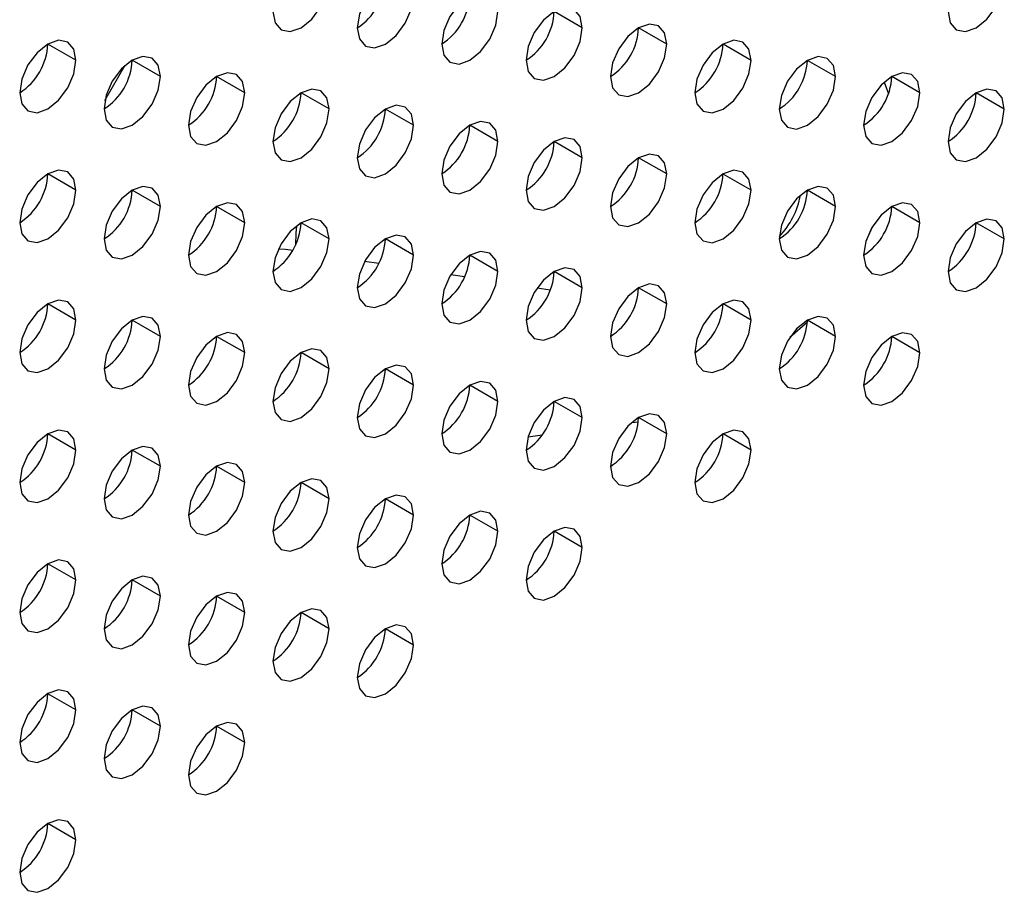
# Model space of a CAD drawing. Header units: millimetres. Extents: x 0 to 1118, y 0 to 864.
# Tile 318 of 397: x 995.98 to 998.45, y 703.42 to 705.61. Entities that reach past the tile are written whole.
import ezdxf

# ---------------------------------------------------------------- set-up
doc = ezdxf.new("R2010")
doc.units = ezdxf.units.MM

msp = doc.modelspace()

# ---------------------------------------------------------------- linework, layer by layer
at = {"color": 7, "linetype": 'Continuous', "lineweight": 25}
for p, q in [((997.3937, 705.5929), (997.323, 705.6338)), ((997.6058, 705.5521), (997.5351, 705.5929)), ((996.1209, 705.5114), (996.0502, 705.5522)), ((997.818, 705.5112), (997.7473, 705.5521)), ((996.1938, 705.4102), (996.245, 705.4989)), ((996.3331, 705.4706), (996.2623, 705.5114)), ((998.0301, 705.4704), (997.9594, 705.5112)), ((996.5452, 705.4297), (996.4745, 705.4705)), ((998.2422, 705.4295), (998.1715, 705.4704)), ((996.7573, 705.3889), (996.6866, 705.4297)), ((998.4544, 705.3887), (998.3837, 705.4295)), ((996.9694, 705.348), (996.8987, 705.3888)), ((997.1816, 705.3072), (997.1109, 705.348)), ((997.3937, 705.2663), (997.323, 705.3071)), ((997.6058, 705.2255), (997.5351, 705.2663)), ((996.1209, 705.1848), (996.0502, 705.2256)), ((997.818, 705.1846), (997.7473, 705.2254)), ((996.3331, 705.1439), (996.2623, 705.1848)), ((998.0301, 705.1438), (997.9594, 705.1846)), ((996.5452, 705.1031), (996.4745, 705.1439)), ((998.2422, 705.1029), (998.1715, 705.1438)), ((996.7573, 705.0622), (996.6866, 705.1031)), ((998.4544, 705.0621), (998.3837, 705.1029)), ((996.9694, 705.0214), (996.8987, 705.0622)), ((997.1816, 704.9806), (997.1109, 705.0214)), ((997.3937, 704.9397), (997.323, 704.9805)), ((997.6058, 704.8989), (997.5351, 704.9397)), ((996.1209, 704.8582), (996.0502, 704.899)), ((997.818, 704.858), (997.7473, 704.8988)), ((996.3331, 704.8173), (996.2623, 704.8581)), ((998.0301, 704.8172), (997.9594, 704.858)), ((996.5452, 704.7765), (996.4745, 704.8173)), ((998.2422, 704.7763), (998.1715, 704.8171)), ((996.7573, 704.7356), (996.6866, 704.7764)), ((996.9694, 704.6948), (996.8987, 704.7356)), ((997.1816, 704.6539), (997.1109, 704.6948)), ((997.3937, 704.6131), (997.323, 704.6539)), ((997.5179, 704.6006), (997.5346, 704.6029)), ((997.6058, 704.5722), (997.5351, 704.6131)), ((996.1209, 704.5316), (996.0502, 704.5724)), ((997.818, 704.5314), (997.7473, 704.5722)), ((997.2575, 704.5651), (997.2931, 704.57)), ((996.3331, 704.4907), (996.2623, 704.5315)), ((996.5452, 704.4499), (996.4745, 704.4907)), ((996.7573, 704.409), (996.6866, 704.4498)), ((996.9694, 704.3682), (996.8987, 704.409)), ((997.1816, 704.3273), (997.1109, 704.3681)), ((997.3937, 704.2865), (997.323, 704.3273)), ((996.1209, 704.2049), (996.0502, 704.2458)), ((996.3331, 704.1641), (996.2623, 704.2049)), ((996.5452, 704.1232), (996.4745, 704.1641)), ((996.7573, 704.0824), (996.6866, 704.1232)), ((996.9694, 704.0415), (996.8987, 704.0824)), ((996.1209, 703.8783), (996.0502, 703.9191)), ((996.3331, 703.8375), (996.2623, 703.8783)), ((996.5452, 703.7966), (996.4745, 703.8374)), ((996.1209, 703.5517), (996.0502, 703.5925))]:
    msp.add_line(p, q, dxfattribs=at)
at = {"color": 8, "linetype": 'Continuous', "lineweight": 25}
for p, q in [((998.1522, 705.4561), (998.1631, 705.4268)), ((998.1228, 705.0931), (998.1077, 705.0603)), ((996.8821, 705.0001), (996.8466, 705.0056)), ((997.0979, 704.9667), (997.0629, 704.9721)), ((997.3132, 704.9334), (997.2798, 704.9386)), ((997.9593, 704.8533), (997.915, 704.8142))]:
    msp.add_line(p, q, dxfattribs=at)
at = {"color": 7, "linetype": 'Continuous', "lineweight": 25, "flags": 128}
for points in [[(996.6159, 705.6338), (996.6213, 705.6057), (996.6366, 705.5881), (996.6595, 705.5836), (996.6866, 705.593), (996.7137, 705.6148), (996.7366, 705.6458), (996.7519, 705.6811), (996.7573, 705.7155)], [(996.9694, 705.6746), (996.9641, 705.7028), (996.9487, 705.7204), (996.9258, 705.7249), (996.8987, 705.7155), (996.8717, 705.6936), (996.8487, 705.6627), (996.8334, 705.6273), (996.828, 705.593)], [(998.313, 705.6337), (998.3183, 705.6055), (998.3337, 705.5879), (998.3566, 705.5834), (998.3837, 705.5928), (998.4107, 705.6147), (998.4337, 705.6456), (998.449, 705.681), (998.4544, 705.7153)], [(996.828, 705.593), (996.8334, 705.5649), (996.8487, 705.5472), (996.8717, 705.5428), (996.8987, 705.5522), (996.9258, 705.574), (996.9487, 705.6049), (996.9641, 705.6403), (996.9694, 705.6746)], [(997.1816, 705.6338), (997.1762, 705.6619), (997.1609, 705.6796), (997.1379, 705.684), (997.1109, 705.6746), (997.0838, 705.6528), (997.0609, 705.6218), (997.0455, 705.5865), (997.0402, 705.5521)], [(997.3937, 705.5929), (997.3883, 705.6211), (997.373, 705.6387), (997.3501, 705.6432), (997.323, 705.6338), (997.2959, 705.6119), (997.273, 705.581), (997.2577, 705.5457), (997.2523, 705.5113)], [(997.0402, 705.5521), (997.0455, 705.524), (997.0609, 705.5064), (997.0838, 705.5019), (997.1109, 705.5113), (997.1379, 705.5331), (997.1609, 705.5641), (997.1762, 705.5994), (997.1816, 705.6338)], [(997.2523, 705.5113), (997.2577, 705.4832), (997.273, 705.4655), (997.2959, 705.4611), (997.323, 705.4705), (997.3501, 705.4923), (997.373, 705.5232), (997.3883, 705.5586), (997.3937, 705.5929)], [(997.6058, 705.5521), (997.6005, 705.5802), (997.5851, 705.5979), (997.5622, 705.6023), (997.5351, 705.5929), (997.5081, 705.5711), (997.4851, 705.5401), (997.4698, 705.5048), (997.4644, 705.4704)], [(996.1209, 705.5114), (996.1155, 705.5395), (996.1002, 705.5572), (996.0773, 705.5616), (996.0502, 705.5522), (996.0232, 705.5304), (996.0002, 705.4995), (995.9849, 705.4641), (995.9795, 705.4298)], [(997.4644, 705.4704), (997.4698, 705.4423), (997.4851, 705.4247), (997.5081, 705.4202), (997.5351, 705.4296), (997.5622, 705.4515), (997.5851, 705.4824), (997.6005, 705.5177), (997.6058, 705.5521)], [(997.818, 705.5112), (997.8126, 705.5394), (997.7973, 705.557), (997.7743, 705.5615), (997.7473, 705.5521), (997.7202, 705.5302), (997.6973, 705.4993), (997.6819, 705.464), (997.6766, 705.4296)], [(996.3331, 705.4706), (996.3277, 705.4987), (996.3123, 705.5163), (996.2894, 705.5208), (996.2623, 705.5114), (996.2353, 705.4896), (996.2123, 705.4586), (996.197, 705.4233), (996.1916, 705.3889)], [(998.0301, 705.4704), (998.0247, 705.4985), (998.0094, 705.5162), (997.9865, 705.5206), (997.9594, 705.5112), (997.9323, 705.4894), (997.9094, 705.4585), (997.8941, 705.4231), (997.8887, 705.3888)], [(995.9795, 705.4298), (995.9849, 705.4016), (996.0002, 705.384), (996.0232, 705.3795), (996.0502, 705.3889), (996.0773, 705.4108), (996.1002, 705.4417), (996.1155, 705.477), (996.1209, 705.5114)], [(997.6766, 705.4296), (997.6819, 705.4015), (997.6973, 705.3838), (997.7202, 705.3794), (997.7473, 705.3888), (997.7743, 705.4106), (997.7973, 705.4415), (997.8126, 705.4769), (997.818, 705.5112)], [(996.1916, 705.3889), (996.197, 705.3608), (996.2123, 705.3431), (996.2353, 705.3387), (996.2623, 705.3481), (996.2894, 705.3699), (996.3123, 705.4009), (996.3277, 705.4362), (996.3331, 705.4706)], [(996.5452, 705.4297), (996.5398, 705.4578), (996.5245, 705.4755), (996.5015, 705.4799), (996.4745, 705.4705), (996.4474, 705.4487), (996.4245, 705.4178), (996.4091, 705.3824), (996.4038, 705.3481)], [(997.8887, 705.3888), (997.8941, 705.3606), (997.9094, 705.343), (997.9323, 705.3385), (997.9594, 705.3479), (997.9865, 705.3698), (998.0094, 705.4007), (998.0247, 705.436), (998.0301, 705.4704)], [(998.2422, 705.4295), (998.2369, 705.4577), (998.2215, 705.4753), (998.1986, 705.4798), (998.1715, 705.4704), (998.1445, 705.4485), (998.1215, 705.4176), (998.1062, 705.3823), (998.1008, 705.3479)], [(996.7573, 705.3889), (996.7519, 705.417), (996.7366, 705.4346), (996.7137, 705.4391), (996.6866, 705.4297), (996.6595, 705.4079), (996.6366, 705.3769), (996.6213, 705.3416), (996.6159, 705.3072)], [(998.4544, 705.3887), (998.449, 705.4168), (998.4337, 705.4345), (998.4107, 705.4389), (998.3837, 705.4295), (998.3566, 705.4077), (998.3337, 705.3768), (998.3183, 705.3414), (998.313, 705.3071)], [(996.4038, 705.3481), (996.4091, 705.3199), (996.4245, 705.3023), (996.4474, 705.2978), (996.4745, 705.3072), (996.5015, 705.3291), (996.5245, 705.36), (996.5398, 705.3954), (996.5452, 705.4297)], [(998.1008, 705.3479), (998.1062, 705.3198), (998.1215, 705.3021), (998.1445, 705.2977), (998.1715, 705.3071), (998.1986, 705.3289), (998.2215, 705.3599), (998.2369, 705.3952), (998.2422, 705.4295)], [(996.6159, 705.3072), (996.6213, 705.2791), (996.6366, 705.2614), (996.6595, 705.257), (996.6866, 705.2664), (996.7137, 705.2882), (996.7366, 705.3192), (996.7519, 705.3545), (996.7573, 705.3889)], [(996.9694, 705.348), (996.9641, 705.3762), (996.9487, 705.3938), (996.9258, 705.3983), (996.8987, 705.3888), (996.8717, 705.367), (996.8487, 705.3361), (996.8334, 705.3007), (996.828, 705.2664)], [(998.313, 705.3071), (998.3183, 705.2789), (998.3337, 705.2613), (998.3566, 705.2568), (998.3837, 705.2662), (998.4107, 705.2881), (998.4337, 705.319), (998.449, 705.3543), (998.4544, 705.3887)], [(996.828, 705.2664), (996.8334, 705.2382), (996.8487, 705.2206), (996.8717, 705.2161), (996.8987, 705.2255), (996.9258, 705.2474), (996.9487, 705.2783), (996.9641, 705.3137), (996.9694, 705.348)], [(997.1816, 705.3072), (997.1762, 705.3353), (997.1609, 705.353), (997.1379, 705.3574), (997.1109, 705.348), (997.0838, 705.3262), (997.0609, 705.2952), (997.0455, 705.2599), (997.0402, 705.2255)], [(997.3937, 705.2663), (997.3883, 705.2945), (997.373, 705.3121), (997.3501, 705.3166), (997.323, 705.3072), (997.2959, 705.2853), (997.273, 705.2544), (997.2577, 705.219), (997.2523, 705.1847)], [(997.0402, 705.2255), (997.0455, 705.1974), (997.0609, 705.1797), (997.0838, 705.1753), (997.1109, 705.1847), (997.1379, 705.2065), (997.1609, 705.2375), (997.1762, 705.2728), (997.1816, 705.3072)], [(997.2523, 705.1847), (997.2577, 705.1565), (997.273, 705.1389), (997.2959, 705.1344), (997.323, 705.1438), (997.3501, 705.1657), (997.373, 705.1966), (997.3883, 705.232), (997.3937, 705.2663)], [(997.6058, 705.2255), (997.6005, 705.2536), (997.5851, 705.2713), (997.5622, 705.2757), (997.5351, 705.2663), (997.5081, 705.2445), (997.4851, 705.2135), (997.4698, 705.1782), (997.4644, 705.1438)], [(996.1209, 705.1848), (996.1155, 705.2129), (996.1002, 705.2306), (996.0773, 705.235), (996.0502, 705.2256), (996.0232, 705.2038), (996.0002, 705.1728), (995.9849, 705.1375), (995.9795, 705.1031)], [(997.4644, 705.1438), (997.4698, 705.1157), (997.4851, 705.0981), (997.5081, 705.0936), (997.5351, 705.103), (997.5622, 705.1248), (997.5851, 705.1558), (997.6005, 705.1911), (997.6058, 705.2255)], [(997.818, 705.1846), (997.8126, 705.2128), (997.7973, 705.2304), (997.7743, 705.2349), (997.7473, 705.2255), (997.7202, 705.2036), (997.6973, 705.1727), (997.6819, 705.1373), (997.6766, 705.103)], [(996.3331, 705.1439), (996.3277, 705.1721), (996.3123, 705.1897), (996.2894, 705.1942), (996.2623, 705.1848), (996.2353, 705.1629), (996.2123, 705.132), (996.197, 705.0967), (996.1916, 705.0623)], [(998.0301, 705.1438), (998.0247, 705.1719), (998.0094, 705.1896), (997.9865, 705.194), (997.9594, 705.1846), (997.9323, 705.1628), (997.9094, 705.1318), (997.8941, 705.0965), (997.8887, 705.0621)], [(995.9795, 705.1031), (995.9849, 705.075), (996.0002, 705.0574), (996.0232, 705.0529), (996.0502, 705.0623), (996.0773, 705.0841), (996.1002, 705.1151), (996.1155, 705.1504), (996.1209, 705.1848)], [(997.6766, 705.103), (997.6819, 705.0748), (997.6973, 705.0572), (997.7202, 705.0527), (997.7473, 705.0622), (997.7743, 705.084), (997.7973, 705.1149), (997.8126, 705.1503), (997.818, 705.1846)], [(996.1916, 705.0623), (996.197, 705.0342), (996.2123, 705.0165), (996.2353, 705.0121), (996.2623, 705.0215), (996.2894, 705.0433), (996.3123, 705.0742), (996.3277, 705.1096), (996.3331, 705.1439)], [(996.5452, 705.1031), (996.5398, 705.1312), (996.5245, 705.1489), (996.5015, 705.1533), (996.4745, 705.1439), (996.4474, 705.1221), (996.4245, 705.0911), (996.4091, 705.0558), (996.4038, 705.0215)], [(997.8887, 705.0621), (997.8941, 705.034), (997.9094, 705.0164), (997.9323, 705.0119), (997.9594, 705.0213), (997.9865, 705.0431), (998.0094, 705.0741), (998.0247, 705.1094), (998.0301, 705.1438)], [(998.2422, 705.1029), (998.2369, 705.1311), (998.2215, 705.1487), (998.1986, 705.1532), (998.1715, 705.1438), (998.1445, 705.1219), (998.1215, 705.091), (998.1062, 705.0556), (998.1008, 705.0213)], [(996.4038, 705.0215), (996.4091, 704.9933), (996.4245, 704.9757), (996.4474, 704.9712), (996.4745, 704.9806), (996.5015, 705.0025), (996.5245, 705.0334), (996.5398, 705.0687), (996.5452, 705.1031)], [(996.7573, 705.0622), (996.7519, 705.0904), (996.7366, 705.108), (996.7137, 705.1125), (996.6866, 705.1031), (996.6595, 705.0812), (996.6366, 705.0503), (996.6213, 705.015), (996.6159, 704.9806)], [(998.1008, 705.0213), (998.1062, 704.9932), (998.1215, 704.9755), (998.1445, 704.9711), (998.1715, 704.9805), (998.1986, 705.0023), (998.2215, 705.0332), (998.2369, 705.0686), (998.2422, 705.1029)], [(998.4544, 705.0621), (998.449, 705.0902), (998.4337, 705.1079), (998.4107, 705.1123), (998.3837, 705.1029), (998.3566, 705.0811), (998.3337, 705.0501), (998.3183, 705.0148), (998.313, 704.9804)], [(996.9694, 705.0214), (996.9641, 705.0495), (996.9487, 705.0672), (996.9258, 705.0716), (996.8987, 705.0622), (996.8717, 705.0404), (996.8487, 705.0095), (996.8334, 704.9741), (996.828, 704.9398)], [(996.6159, 704.9806), (996.6213, 704.9525), (996.6366, 704.9348), (996.6595, 704.9304), (996.6866, 704.9398), (996.7137, 704.9616), (996.7366, 704.9926), (996.7519, 705.0279), (996.7573, 705.0622)], [(998.313, 704.9804), (998.3183, 704.9523), (998.3337, 704.9347), (998.3566, 704.9302), (998.3837, 704.9396), (998.4107, 704.9614), (998.4337, 704.9924), (998.449, 705.0277), (998.4544, 705.0621)], [(996.828, 704.9398), (996.8334, 704.9116), (996.8487, 704.894), (996.8717, 704.8895), (996.8987, 704.8989), (996.9258, 704.9208), (996.9487, 704.9517), (996.9641, 704.987), (996.9694, 705.0214)], [(997.1816, 704.9806), (997.1762, 705.0087), (997.1609, 705.0263), (997.1379, 705.0308), (997.1109, 705.0214), (997.0838, 704.9995), (997.0609, 704.9686), (997.0455, 704.9333), (997.0402, 704.8989)], [(997.0402, 704.8989), (997.0455, 704.8708), (997.0609, 704.8531), (997.0838, 704.8487), (997.1109, 704.8581), (997.1379, 704.8799), (997.1609, 704.9109), (997.1762, 704.9462), (997.1816, 704.9806)], [(997.3937, 704.9397), (997.3883, 704.9678), (997.373, 704.9855), (997.3501, 704.9899), (997.323, 704.9805), (997.2959, 704.9587), (997.273, 704.9278), (997.2577, 704.8924), (997.2523, 704.8581)], [(997.6058, 704.8989), (997.6005, 704.927), (997.5851, 704.9446), (997.5622, 704.9491), (997.5351, 704.9397), (997.5081, 704.9179), (997.4851, 704.8869), (997.4698, 704.8516), (997.4644, 704.8172)], [(997.2523, 704.8581), (997.2577, 704.8299), (997.273, 704.8123), (997.2959, 704.8078), (997.323, 704.8172), (997.3501, 704.8391), (997.373, 704.87), (997.3883, 704.9053), (997.3937, 704.9397)], [(996.1209, 704.8582), (996.1155, 704.8863), (996.1002, 704.904), (996.0773, 704.9084), (996.0502, 704.899), (996.0232, 704.8772), (996.0002, 704.8462), (995.9849, 704.8109), (995.9795, 704.7765)], [(997.4644, 704.8172), (997.4698, 704.7891), (997.4851, 704.7714), (997.5081, 704.767), (997.5351, 704.7764), (997.5622, 704.7982), (997.5851, 704.8292), (997.6005, 704.8645), (997.6058, 704.8989)], [(997.818, 704.858), (997.8126, 704.8862), (997.7973, 704.9038), (997.7743, 704.9083), (997.7473, 704.8988), (997.7202, 704.877), (997.6973, 704.8461), (997.6819, 704.8107), (997.6766, 704.7764)], [(995.9795, 704.7765), (995.9849, 704.7484), (996.0002, 704.7307), (996.0232, 704.7263), (996.0502, 704.7357), (996.0773, 704.7575), (996.1002, 704.7885), (996.1155, 704.8238), (996.1209, 704.8582)], [(996.3331, 704.8173), (996.3277, 704.8455), (996.3123, 704.8631), (996.2894, 704.8676), (996.2623, 704.8582), (996.2353, 704.8363), (996.2123, 704.8054), (996.197, 704.77), (996.1916, 704.7357)], [(997.6766, 704.7764), (997.6819, 704.7482), (997.6973, 704.7306), (997.7202, 704.7261), (997.7473, 704.7355), (997.7743, 704.7574), (997.7973, 704.7883), (997.8126, 704.8237), (997.818, 704.858)], [(998.0301, 704.8172), (998.0247, 704.8453), (998.0094, 704.8629), (997.9865, 704.8674), (997.9594, 704.858), (997.9323, 704.8362), (997.9094, 704.8052), (997.8941, 704.7699), (997.8887, 704.7355)], [(996.5452, 704.7765), (996.5398, 704.8046), (996.5245, 704.8223), (996.5015, 704.8267), (996.4745, 704.8173), (996.4474, 704.7955), (996.4245, 704.7645), (996.4091, 704.7292), (996.4038, 704.6948)], [(998.2422, 704.7763), (998.2369, 704.8045), (998.2215, 704.8221), (998.1986, 704.8266), (998.1715, 704.8172), (998.1445, 704.7953), (998.1215, 704.7644), (998.1062, 704.729), (998.1008, 704.6947)], [(996.1916, 704.7357), (996.197, 704.7075), (996.2123, 704.6899), (996.2353, 704.6854), (996.2623, 704.6948), (996.2894, 704.7167), (996.3123, 704.7476), (996.3277, 704.783), (996.3331, 704.8173)], [(997.8887, 704.7355), (997.8941, 704.7074), (997.9094, 704.6897), (997.9323, 704.6853), (997.9594, 704.6947), (997.9865, 704.7165), (998.0094, 704.7475), (998.0247, 704.7828), (998.0301, 704.8172)], [(996.4038, 704.6948), (996.4091, 704.6667), (996.4245, 704.6491), (996.4474, 704.6446), (996.4745, 704.654), (996.5015, 704.6758), (996.5245, 704.7068), (996.5398, 704.7421), (996.5452, 704.7765)], [(996.7573, 704.7356), (996.7519, 704.7638), (996.7366, 704.7814), (996.7137, 704.7859), (996.6866, 704.7765), (996.6595, 704.7546), (996.6366, 704.7237), (996.6213, 704.6883), (996.6159, 704.654)], [(998.1008, 704.6947), (998.1062, 704.6665), (998.1215, 704.6489), (998.1445, 704.6444), (998.1715, 704.6538), (998.1986, 704.6757), (998.2215, 704.7066), (998.2369, 704.742), (998.2422, 704.7763)], [(996.6159, 704.654), (996.6213, 704.6258), (996.6366, 704.6082), (996.6595, 704.6037), (996.6866, 704.6132), (996.7137, 704.635), (996.7366, 704.6659), (996.7519, 704.7013), (996.7573, 704.7356)], [(996.9694, 704.6948), (996.9641, 704.7229), (996.9487, 704.7406), (996.9258, 704.745), (996.8987, 704.7356), (996.8717, 704.7138), (996.8487, 704.6828), (996.8334, 704.6475), (996.828, 704.6131)], [(997.1816, 704.6539), (997.1762, 704.6821), (997.1609, 704.6997), (997.1379, 704.7042), (997.1109, 704.6948), (997.0838, 704.6729), (997.0609, 704.642), (997.0455, 704.6066), (997.0402, 704.5723)], [(996.828, 704.6131), (996.8334, 704.585), (996.8487, 704.5674), (996.8717, 704.5629), (996.8987, 704.5723), (996.9258, 704.5941), (996.9487, 704.6251), (996.9641, 704.6604), (996.9694, 704.6948)], [(997.0402, 704.5723), (997.0455, 704.5442), (997.0609, 704.5265), (997.0838, 704.5221), (997.1109, 704.5315), (997.1379, 704.5533), (997.1609, 704.5842), (997.1762, 704.6196), (997.1816, 704.6539)], [(997.3937, 704.6131), (997.3883, 704.6412), (997.373, 704.6589), (997.3501, 704.6633), (997.323, 704.6539), (997.2959, 704.6321), (997.273, 704.6011), (997.2577, 704.5658), (997.2523, 704.5314)], [(997.6058, 704.5722), (997.6005, 704.6004), (997.5851, 704.618), (997.5622, 704.6225), (997.5351, 704.6131), (997.5081, 704.5912), (997.4851, 704.5603), (997.4698, 704.525), (997.4644, 704.4906)], [(997.2523, 704.5314), (997.2577, 704.5033), (997.273, 704.4857), (997.2959, 704.4812), (997.323, 704.4906), (997.3501, 704.5125), (997.373, 704.5434), (997.3883, 704.5787), (997.3937, 704.6131)], [(996.1209, 704.5316), (996.1155, 704.5597), (996.1002, 704.5773), (996.0773, 704.5818), (996.0502, 704.5724), (996.0232, 704.5506), (996.0002, 704.5196), (995.9849, 704.4843), (995.9795, 704.4499)], [(997.4644, 704.4906), (997.4698, 704.4625), (997.4851, 704.4448), (997.5081, 704.4404), (997.5351, 704.4498), (997.5622, 704.4716), (997.5851, 704.5025), (997.6005, 704.5379), (997.6058, 704.5722)], [(997.818, 704.5314), (997.8126, 704.5595), (997.7973, 704.5772), (997.7743, 704.5816), (997.7473, 704.5722), (997.7202, 704.5504), (997.6973, 704.5194), (997.6819, 704.4841), (997.6766, 704.4498)], [(995.9795, 704.4499), (995.9849, 704.4218), (996.0002, 704.4041), (996.0232, 704.3997), (996.0502, 704.4091), (996.0773, 704.4309), (996.1002, 704.4619), (996.1155, 704.4972), (996.1209, 704.5316)], [(996.3331, 704.4907), (996.3277, 704.5188), (996.3123, 704.5365), (996.2894, 704.5409), (996.2623, 704.5315), (996.2353, 704.5097), (996.2123, 704.4788), (996.197, 704.4434), (996.1916, 704.4091)], [(997.6766, 704.4498), (997.6819, 704.4216), (997.6973, 704.404), (997.7202, 704.3995), (997.7473, 704.4089), (997.7743, 704.4308), (997.7973, 704.4617), (997.8126, 704.497), (997.818, 704.5314)], [(996.5452, 704.4499), (996.5398, 704.478), (996.5245, 704.4956), (996.5015, 704.5001), (996.4745, 704.4907), (996.4474, 704.4689), (996.4245, 704.4379), (996.4091, 704.4026), (996.4038, 704.3682)], [(996.1916, 704.4091), (996.197, 704.3809), (996.2123, 704.3633), (996.2353, 704.3588), (996.2623, 704.3682), (996.2894, 704.3901), (996.3123, 704.421), (996.3277, 704.4564), (996.3331, 704.4907)], [(996.4038, 704.3682), (996.4091, 704.3401), (996.4245, 704.3224), (996.4474, 704.318), (996.4745, 704.3274), (996.5015, 704.3492), (996.5245, 704.3802), (996.5398, 704.4155), (996.5452, 704.4499)], [(996.7573, 704.409), (996.7519, 704.4372), (996.7366, 704.4548), (996.7137, 704.4593), (996.6866, 704.4498), (996.6595, 704.428), (996.6366, 704.3971), (996.6213, 704.3617), (996.6159, 704.3274)], [(996.6159, 704.3274), (996.6213, 704.2992), (996.6366, 704.2816), (996.6595, 704.2771), (996.6866, 704.2865), (996.7137, 704.3084), (996.7366, 704.3393), (996.7519, 704.3747), (996.7573, 704.409)], [(996.9694, 704.3682), (996.9641, 704.3963), (996.9487, 704.4139), (996.9258, 704.4184), (996.8987, 704.409), (996.8717, 704.3872), (996.8487, 704.3562), (996.8334, 704.3209), (996.828, 704.2865)], [(997.1816, 704.3273), (997.1762, 704.3555), (997.1609, 704.3731), (997.1379, 704.3776), (997.1109, 704.3682), (997.0838, 704.3463), (997.0609, 704.3154), (997.0455, 704.28), (997.0402, 704.2457)], [(996.828, 704.2865), (996.8334, 704.2584), (996.8487, 704.2407), (996.8717, 704.2363), (996.8987, 704.2457), (996.9258, 704.2675), (996.9487, 704.2985), (996.9641, 704.3338), (996.9694, 704.3682)], [(997.0402, 704.2457), (997.0455, 704.2175), (997.0609, 704.1999), (997.0838, 704.1954), (997.1109, 704.2048), (997.1379, 704.2267), (997.1609, 704.2576), (997.1762, 704.293), (997.1816, 704.3273)], [(997.3937, 704.2865), (997.3883, 704.3146), (997.373, 704.3323), (997.3501, 704.3367), (997.323, 704.3273), (997.2959, 704.3055), (997.273, 704.2745), (997.2577, 704.2392), (997.2523, 704.2048)], [(997.2523, 704.2048), (997.2577, 704.1767), (997.273, 704.159), (997.2959, 704.1546), (997.323, 704.164), (997.3501, 704.1858), (997.373, 704.2168), (997.3883, 704.2521), (997.3937, 704.2865)], [(996.1209, 704.2049), (996.1155, 704.2331), (996.1002, 704.2507), (996.0773, 704.2552), (996.0502, 704.2458), (996.0232, 704.2239), (996.0002, 704.193), (995.9849, 704.1577), (995.9795, 704.1233)], [(995.9795, 704.1233), (995.9849, 704.0952), (996.0002, 704.0775), (996.0232, 704.0731), (996.0502, 704.0825), (996.0773, 704.1043), (996.1002, 704.1352), (996.1155, 704.1706), (996.1209, 704.2049)], [(996.3331, 704.1641), (996.3277, 704.1922), (996.3123, 704.2099), (996.2894, 704.2143), (996.2623, 704.2049), (996.2353, 704.1831), (996.2123, 704.1521), (996.197, 704.1168), (996.1916, 704.0824)], [(996.1916, 704.0824), (996.197, 704.0543), (996.2123, 704.0367), (996.2353, 704.0322), (996.2623, 704.0416), (996.2894, 704.0635), (996.3123, 704.0944), (996.3277, 704.1297), (996.3331, 704.1641)], [(996.5452, 704.1232), (996.5398, 704.1514), (996.5245, 704.169), (996.5015, 704.1735), (996.4745, 704.1641), (996.4474, 704.1422), (996.4245, 704.1113), (996.4091, 704.076), (996.4038, 704.0416)], [(996.7573, 704.0824), (996.7519, 704.1105), (996.7366, 704.1282), (996.7137, 704.1326), (996.6866, 704.1232), (996.6595, 704.1014), (996.6366, 704.0705), (996.6213, 704.0351), (996.6159, 704.0008)], [(996.4038, 704.0416), (996.4091, 704.0135), (996.4245, 703.9958), (996.4474, 703.9914), (996.4745, 704.0008), (996.5015, 704.0226), (996.5245, 704.0535), (996.5398, 704.0889), (996.5452, 704.1232)], [(996.6159, 704.0008), (996.6213, 703.9726), (996.6366, 703.955), (996.6595, 703.9505), (996.6866, 703.9599), (996.7137, 703.9818), (996.7366, 704.0127), (996.7519, 704.048), (996.7573, 704.0824)], [(996.9694, 704.0415), (996.9641, 704.0697), (996.9487, 704.0873), (996.9258, 704.0918), (996.8987, 704.0824), (996.8717, 704.0605), (996.8487, 704.0296), (996.8334, 703.9943), (996.828, 703.9599)], [(996.828, 703.9599), (996.8334, 703.9318), (996.8487, 703.9141), (996.8717, 703.9097), (996.8987, 703.9191), (996.9258, 703.9409), (996.9487, 703.9719), (996.9641, 704.0072), (996.9694, 704.0415)], [(996.1209, 703.8783), (996.1155, 703.9065), (996.1002, 703.9241), (996.0773, 703.9286), (996.0502, 703.9192), (996.0232, 703.8973), (996.0002, 703.8664), (995.9849, 703.831), (995.9795, 703.7967)], [(996.3331, 703.8375), (996.3277, 703.8656), (996.3123, 703.8833), (996.2894, 703.8877), (996.2623, 703.8783), (996.2353, 703.8565), (996.2123, 703.8255), (996.197, 703.7902), (996.1916, 703.7558)], [(995.9795, 703.7967), (995.9849, 703.7685), (996.0002, 703.7509), (996.0232, 703.7464), (996.0502, 703.7558), (996.0773, 703.7777), (996.1002, 703.8086), (996.1155, 703.844), (996.1209, 703.8783)], [(996.1916, 703.7558), (996.197, 703.7277), (996.2123, 703.7101), (996.2353, 703.7056), (996.2623, 703.715), (996.2894, 703.7368), (996.3123, 703.7678), (996.3277, 703.8031), (996.3331, 703.8375)], [(996.5452, 703.7966), (996.5398, 703.8248), (996.5245, 703.8424), (996.5015, 703.8469), (996.4745, 703.8375), (996.4474, 703.8156), (996.4245, 703.7847), (996.4091, 703.7493), (996.4038, 703.715)], [(996.4038, 703.715), (996.4091, 703.6868), (996.4245, 703.6692), (996.4474, 703.6647), (996.4745, 703.6742), (996.5015, 703.696), (996.5245, 703.7269), (996.5398, 703.7623), (996.5452, 703.7966)], [(996.1209, 703.5517), (996.1155, 703.5798), (996.1002, 703.5975), (996.0773, 703.6019), (996.0502, 703.5925), (996.0232, 703.5707), (996.0002, 703.5398), (995.9849, 703.5044), (995.9795, 703.4701)], [(995.9795, 703.4701), (995.9849, 703.4419), (996.0002, 703.4243), (996.0232, 703.4198), (996.0502, 703.4292), (996.0773, 703.4511), (996.1002, 703.482), (996.1155, 703.5174), (996.1209, 703.5517)]]:
    msp.add_lwpolyline(points, dxfattribs=at)
at = {"color": 8, "linetype": 'Continuous', "lineweight": 25, "flags": 128}
for points in [[(996.6749, 705.0952), (996.6739, 705.0768), (996.6729, 705.0469)], [(996.6659, 705.0334), (996.6472, 705.0354), (996.6294, 705.0363)]]:
    msp.add_lwpolyline(points, dxfattribs=at)
at = {"color": 7, "linetype": 'Continuous', "lineweight": 25}
for centre, radius, start, end in [((996.7452, 705.7224), 0.1537, 302.6055, 357.3945), ((996.9573, 705.6816), 0.1537, 302.6055, 357.3945), ((997.1695, 705.6407), 0.1537, 302.6055, 357.3945), ((997.3816, 705.5999), 0.1537, 302.6055, 357.3945), ((995.8967, 705.5592), 0.1537, 302.6055, 357.3945), ((997.5937, 705.5591), 0.1537, 302.6055, 357.3945), ((996.1088, 705.5184), 0.1537, 302.6055, 357.3945), ((997.8059, 705.5182), 0.1537, 302.6055, 357.3945), ((996.321, 705.4775), 0.1537, 302.6055, 357.3945), ((998.018, 705.4774), 0.1537, 302.6055, 357.3945), ((996.5331, 705.4367), 0.1537, 302.6055, 357.3945), ((998.2301, 705.4365), 0.1537, 302.6055, 357.3945), ((996.7452, 705.3958), 0.1537, 302.6055, 357.3945), ((996.9573, 705.355), 0.1537, 302.6055, 357.3945), ((997.1695, 705.3141), 0.1537, 302.6055, 357.3945), ((997.3816, 705.2733), 0.1537, 302.6055, 357.3945), ((995.8967, 705.2326), 0.1537, 302.6055, 357.3945), ((997.5937, 705.2324), 0.1537, 302.6055, 357.3945), ((996.1088, 705.1917), 0.1537, 302.6055, 357.3945), ((997.8059, 705.1916), 0.1537, 302.6055, 357.3945), ((997.7418, 705.2095), 0.2039, 316.1961, 349.4741), ((996.321, 705.1509), 0.1537, 302.6055, 357.3945), ((998.018, 705.1507), 0.1537, 302.6055, 357.3945), ((996.5331, 705.1101), 0.1537, 302.6055, 357.3945), ((998.2301, 705.1099), 0.1537, 302.6055, 357.3945), ((996.7452, 705.0692), 0.1537, 302.6055, 357.3945), ((996.9573, 705.0284), 0.1537, 302.6055, 357.3945), ((997.1695, 704.9875), 0.1537, 302.6055, 357.3945), ((997.3816, 704.9467), 0.1537, 302.6055, 357.3945), ((995.8967, 704.906), 0.1537, 302.6055, 357.3945), ((997.5937, 704.9058), 0.1537, 302.6055, 357.3945), ((996.1088, 704.8651), 0.1537, 302.6055, 357.3945), ((997.8059, 704.865), 0.1537, 302.6055, 357.3945), ((996.321, 704.8243), 0.1537, 302.6055, 357.3945), ((998.018, 704.8241), 0.1537, 302.6055, 357.3945), ((996.5331, 704.7834), 0.1537, 302.6055, 357.3945), ((996.7452, 704.7426), 0.1537, 302.6055, 357.3945), ((996.9573, 704.7017), 0.1537, 302.6055, 357.3945), ((997.1695, 704.6609), 0.1537, 302.6055, 357.3945), ((997.3816, 704.62), 0.1537, 302.6055, 357.3945), ((995.8967, 704.5794), 0.1537, 302.6055, 357.3945), ((997.5937, 704.5792), 0.1537, 302.6055, 357.3945), ((996.1088, 704.5385), 0.1537, 302.6055, 357.3945), ((996.321, 704.4977), 0.1537, 302.6055, 357.3945), ((996.5331, 704.4568), 0.1537, 302.6055, 357.3945), ((996.7452, 704.416), 0.1537, 302.6055, 357.3945), ((996.9573, 704.3751), 0.1537, 302.6055, 357.3945), ((997.1695, 704.3343), 0.1537, 302.6055, 357.3945), ((995.8967, 704.2527), 0.1537, 302.6055, 357.3945), ((996.1088, 704.2119), 0.1537, 302.6055, 357.3945), ((996.321, 704.1711), 0.1537, 302.6055, 357.3945), ((996.5331, 704.1302), 0.1537, 302.6055, 357.3945), ((996.7452, 704.0894), 0.1537, 302.6055, 357.3945), ((995.8967, 703.9261), 0.1537, 302.6055, 357.3945), ((996.1088, 703.8853), 0.1537, 302.6055, 357.3945), ((996.321, 703.8444), 0.1537, 302.6055, 357.3945), ((995.8967, 703.5995), 0.1537, 302.6055, 357.3945)]:
    msp.add_arc(centre, radius, start, end, dxfattribs=at)

doc.saveas('drawing.dxf')
